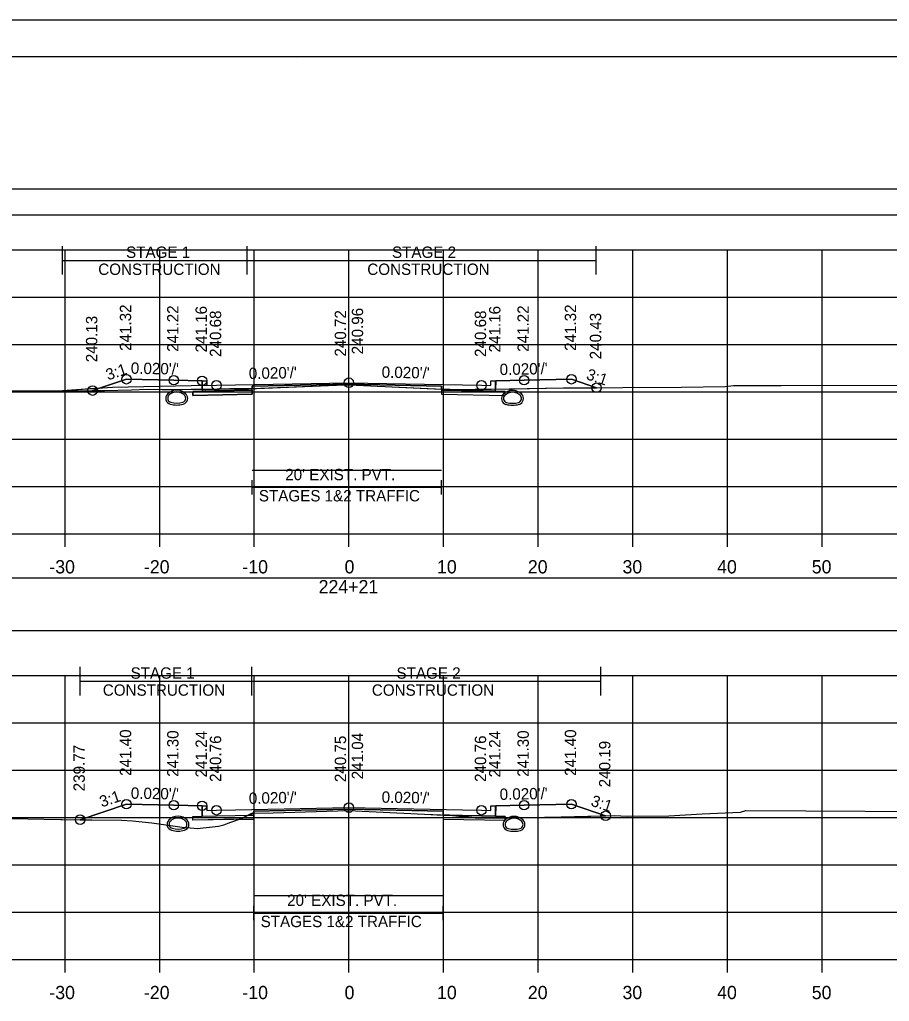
# Model space of a CAD drawing. Extents: x 1369627 to 1374022, y 380035 to 398173.
# Drawn here: x 1372063.7 to 1372155.6, y 385481.8 to 385585.5 of the extents above; entities that cross this region are included whole.
import ezdxf

# ---------------------------------------------------------------- set-up
doc = ezdxf.new("R2010")
doc.units = 0
for name, color, linetype in [('Default', 7, 'Continuous'), ('R_Alt Surface', 7, 'Continuous'), ('R_Axis', 7, 'Continuous'), ('R_Axis Annot', 7, 'Continuous'), ('R_Border', 7, 'Continuous'), ('R_Drive', 7, 'Continuous'), ('R_Exist Surface', 7, 'Continuous'), ('R_Fin Surface', 7, 'Continuous'), ('R_Grid', 7, 'Continuous'), ('R_MOT', 7, 'Continuous'), ('R_No Plot', 7, 'Continuous'), ('R_Water', 7, 'Continuous'), ('R_Xsect Elev', 7, 'Continuous'), ('R_Xsect Slope', 7, 'Continuous'), ('T_Vehicle Path Lt Minor', 7, 'Continuous'), ('T_Vehicle Path Rt', 7, 'Continuous')]:
    doc.layers.add(name, color=color, linetype=linetype)

msp = doc.modelspace()

# ---------------------------------------------------------------- linework, layer by layer
at = {"layer": 'Default'}
for p, q in [((1372088.3, 385535.36), (1372088.3, 385536.86)), ((1372108.3, 385535.36), (1372108.3, 385536.86)), ((1372088.3, 385536.11), (1372108.3, 385536.11)), ((1372088.49, 385490.36), (1372088.49, 385491.86)), ((1372108.49, 385490.36), (1372108.49, 385491.86)), ((1372088.49, 385491.11), (1372108.49, 385491.11))]:
    msp.add_line(p, q, dxfattribs=at)
for points in [[(1371948.53, 385564.91), (1372248.53, 385564.91), (1372248.53, 385567.62), (1371948.53, 385567.62)], [(1371948.53, 385520.96), (1372248.53, 385520.96), (1372248.53, 385526.49), (1371948.53, 385526.49)]]:
    msp.add_lwpolyline(points, close=True, dxfattribs=at)
at = {"layer": 'R_Alt Surface'}
for points in [[(1372083.03, 385547.37), (1372083.03, 385546.27), (1372084.53, 385546.3), (1372088.3, 385546.37), (1372088.3, 385546.79), (1372098.53, 385547), (1372108.3, 385546.8), (1372108.3, 385546.38), (1372112.53, 385546.3), (1372114.03, 385546.27), (1372114.03, 385547.37)], [(1372083.03, 385502.45), (1372083.03, 385501.35), (1372084.53, 385501.38), (1372088.49, 385501.46), (1372088.49, 385501.88), (1372098.53, 385502.08), (1372108.49, 385501.88), (1372108.49, 385501.47), (1372112.53, 385501.38), (1372114.03, 385501.35), (1372114.03, 385502.45)]]:
    msp.add_lwpolyline(points, dxfattribs=at)
for points in [[(1372082.03, 385546.25), (1372083.03, 385546.27), (1372084.53, 385546.3), (1372088.3, 385546.37), (1372088.3, 385545.96), (1372082.03, 385545.83)], [(1372115.03, 385546.25), (1372114.03, 385546.27), (1372112.53, 385546.3), (1372108.3, 385546.38), (1372108.3, 385545.97), (1372115.03, 385545.83)], [(1372082.03, 385501.33), (1372083.03, 385501.35), (1372084.53, 385501.38), (1372088.49, 385501.46), (1372088.49, 385501.05), (1372082.03, 385500.92)], [(1372115.03, 385501.33), (1372114.03, 385501.35), (1372112.53, 385501.38), (1372108.49, 385501.47), (1372108.49, 385501.05), (1372115.03, 385500.92)]]:
    msp.add_lwpolyline(points, close=True, dxfattribs=at)
at = {"layer": 'R_Axis'}
for p, q in [((1371948.53, 385531.21), (1372248.53, 385531.21)), ((1372068.53, 385529.81), (1372068.53, 385531.21)), ((1372078.53, 385529.81), (1372078.53, 385531.21)), ((1372088.53, 385529.81), (1372088.53, 385531.21)), ((1372098.53, 385529.81), (1372098.53, 385531.21)), ((1372108.53, 385529.81), (1372108.53, 385531.21)), ((1372118.53, 385529.81), (1372118.53, 385531.21)), ((1372128.53, 385529.81), (1372128.53, 385531.21)), ((1372138.53, 385529.81), (1372138.53, 385531.21)), ((1372148.53, 385529.81), (1372148.53, 385531.21)), ((1371948.53, 385486.21), (1372248.53, 385486.21)), ((1372068.53, 385484.81), (1372068.53, 385486.21)), ((1372078.53, 385484.81), (1372078.53, 385486.21)), ((1372088.53, 385484.81), (1372088.53, 385486.21)), ((1372098.53, 385484.81), (1372098.53, 385486.21)), ((1372108.53, 385484.81), (1372108.53, 385486.21)), ((1372118.53, 385484.81), (1372118.53, 385486.21)), ((1372128.53, 385484.81), (1372128.53, 385486.21)), ((1372138.53, 385484.81), (1372138.53, 385486.21)), ((1372148.53, 385484.81), (1372148.53, 385486.21))]:
    msp.add_line(p, q, dxfattribs=at)
at = {"layer": 'R_Border'}
for p, q in [((1371940.53, 385581.65), (1372256.71, 385581.65)), ((1372093.05, 385581.39), (1372093.05, 385581.39)), ((1372093.05, 385581.39), (1372093.05, 385581.39))]:
    msp.add_line(p, q, dxfattribs=at)
at = {"layer": 'R_Drive'}
for p, q in [((1372083.53, 385546.87), (1372073.53, 385546.67)), ((1372073.53, 385546.67), (1372068.27, 385546.32))]:
    msp.add_line(p, q, dxfattribs=at)
at = {"layer": 'R_Exist Surface'}
for points in [[(1372056.55, 385546.36), (1372065.73, 385546.31), (1372072.7, 385546.34), (1372075.55, 385546.41), (1372077.22, 385546.47), (1372078.78, 385546.44), (1372080.39, 385546.45), (1372081.81, 385546.48), (1372082.02, 385546.48), (1372083.41, 385546.46), (1372084.59, 385546.47), (1372085.94, 385546.51), (1372086.6, 385546.52), (1372087.25, 385546.53), (1372087.81, 385546.53), (1372087.91, 385546.53), (1372098.06, 385546.93), (1372098.3, 385546.94), (1372098.54, 385546.93), (1372109.19, 385546.46), (1372109.73, 385546.41), (1372121.19, 385546.62), (1372133.66, 385546.7), (1372138.28, 385546.76), (1372139.18, 385546.88), (1372144.21, 385546.86), (1372171.82, 385546.89)], [(1372062.83, 385501.1), (1372068.1, 385501.01), (1372068.23, 385501), (1372074.49, 385500.92), (1372075.67, 385500.84), (1372077.71, 385500.64), (1372080.91, 385500.17), (1372082.16, 385500.08), (1372082.48, 385500.05), (1372084.13, 385500.21), (1372084.76, 385500.31), (1372085.3, 385500.44), (1372086.05, 385500.7), (1372087.17, 385501.1), (1372088.1, 385501.57), (1372088.34, 385501.65), (1372088.37, 385501.65), (1372090.53, 385501.72), (1372098.49, 385501.96), (1372106.5, 385501.56), (1372109.16, 385501.44), (1372110.16, 385501.35), (1372112.21, 385501.14), (1372115.72, 385501.16), (1372120.97, 385501.28), (1372126.58, 385501.43), (1372127.92, 385501.36), (1372132.32, 385501.4), (1372135.85, 385501.61), (1372139.92, 385501.79), (1372140.48, 385501.94), (1372159.47, 385501.86)]]:
    msp.add_lwpolyline(points, dxfattribs=at)
at = {"layer": 'R_Fin Surface'}
for points in [[(1372071.44, 385546.33), (1372075.02, 385547.53), (1372080.02, 385547.43), (1372083.02, 385547.37), (1372083.52, 385547.37), (1372083.53, 385546.87), (1372084.53, 385546.89), (1372086.53, 385546.93), (1372098.53, 385547.17), (1372110.53, 385546.93), (1372112.53, 385546.89), (1372113.53, 385546.87), (1372113.54, 385547.37), (1372114.04, 385547.37), (1372117.04, 385547.43), (1372122.04, 385547.53), (1372124.69, 385546.64)], [(1372070.12, 385500.98), (1372075.02, 385502.61), (1372080.02, 385502.51), (1372083.02, 385502.45), (1372083.52, 385502.45), (1372083.53, 385501.95), (1372084.53, 385501.97), (1372086.53, 385502.01), (1372098.53, 385502.25), (1372110.53, 385502.01), (1372112.53, 385501.97), (1372113.53, 385501.95), (1372113.54, 385502.45), (1372114.04, 385502.45), (1372117.04, 385502.51), (1372122.04, 385502.61), (1372125.66, 385501.4)]]:
    msp.add_lwpolyline(points, dxfattribs=at)
at = {"layer": 'R_Grid'}
for p, q in [((1371948.53, 385561.21), (1372248.53, 385561.21)), ((1372068.53, 385531.21), (1372068.53, 385561.21)), ((1372078.53, 385531.21), (1372078.53, 385561.21)), ((1372088.53, 385531.21), (1372088.53, 385561.21)), ((1372098.53, 385531.21), (1372098.53, 385561.21)), ((1372108.53, 385531.21), (1372108.53, 385561.21)), ((1372118.53, 385531.21), (1372118.53, 385561.21)), ((1372128.53, 385531.21), (1372128.53, 385561.21)), ((1372138.53, 385531.21), (1372138.53, 385561.21)), ((1372148.53, 385531.21), (1372148.53, 385561.21)), ((1371948.53, 385556.21), (1372248.53, 385556.21)), ((1371948.53, 385556.21), (1372248.53, 385556.21)), ((1371948.53, 385551.21), (1372248.53, 385551.21)), ((1371948.53, 385546.21), (1372248.53, 385546.21)), ((1371948.53, 385541.21), (1372248.53, 385541.21)), ((1371948.53, 385536.21), (1372248.53, 385536.21)), ((1371948.53, 385531.21), (1372248.53, 385531.21)), ((1371948.53, 385516.21), (1372248.53, 385516.21)), ((1372068.53, 385486.21), (1372068.53, 385516.21)), ((1372078.53, 385486.21), (1372078.53, 385516.21)), ((1372088.53, 385486.21), (1372088.53, 385516.21)), ((1372098.53, 385486.21), (1372098.53, 385516.21)), ((1372108.53, 385486.21), (1372108.53, 385516.21)), ((1372118.53, 385486.21), (1372118.53, 385516.21)), ((1372128.53, 385486.21), (1372128.53, 385516.21)), ((1372138.53, 385486.21), (1372138.53, 385516.21)), ((1372148.53, 385486.21), (1372148.53, 385516.21)), ((1371948.53, 385511.21), (1372248.53, 385511.21)), ((1371948.53, 385506.21), (1372248.53, 385506.21)), ((1371948.53, 385501.21), (1372248.53, 385501.21)), ((1371948.53, 385496.21), (1372248.53, 385496.21)), ((1371948.53, 385491.21), (1372248.53, 385491.21)), ((1371948.53, 385486.21), (1372248.53, 385486.21))]:
    msp.add_line(p, q, dxfattribs=at)
at = {"layer": 'R_MOT'}
for p, q in [((1372068.27, 385558.6), (1372068.27, 385561.6)), ((1372087.79, 385558.6), (1372087.79, 385561.6)), ((1372124.66, 385558.6), (1372124.66, 385561.6)), ((1372068.27, 385560.1), (1372124.66, 385560.1)), ((1372070.12, 385514.12), (1372070.12, 385517.12)), ((1372088.28, 385514.12), (1372088.28, 385517.12)), ((1372125.14, 385514.12), (1372125.14, 385517.12)), ((1372070.12, 385515.62), (1372125.14, 385515.62))]:
    msp.add_line(p, q, dxfattribs=at)
at = {"layer": 'R_No Plot'}
msp.add_line((1371928.13, 385585.54), (1372261.46, 385585.54), dxfattribs=at)
for points in [[(1371928.12, 385585.54), (1372261.46, 385585.54), (1372261.46, 385372.21), (1371928.12, 385372.21)], [(1372174.45, 385581.65), (1372194.07, 385581.65), (1372194.07, 385571.77), (1372210.18, 385571.77), (1372233.38, 385571.77), (1372233.38, 385539.1), (1372256.59, 385539.1), (1372256.71, 385376.19), (1371940.53, 385376.19), (1371940.53, 385581.65)]]:
    msp.add_lwpolyline(points, close=True, dxfattribs=at)
for points in [[(1372088.3, 385537.94), (1372108.3, 385537.94)], [(1372088.49, 385492.96), (1372108.49, 385492.96)]]:
    msp.add_lwpolyline(points, dxfattribs=at)
for centre in [(1372075.02, 385547.53), (1372080.02, 385547.43), (1372083.02, 385547.37), (1372117.04, 385547.43), (1372122.04, 385547.53), (1372071.44, 385546.33), (1372084.53, 385546.89), (1372098.53, 385547.17), (1372112.53, 385546.89), (1372124.69, 385546.64), (1372075.02, 385502.61), (1372122.04, 385502.61), (1372080.02, 385502.51), (1372083.02, 385502.45), (1372084.53, 385501.97), (1372098.53, 385502.25), (1372112.53, 385501.97), (1372117.04, 385502.51), (1372070.12, 385500.98), (1372125.66, 385501.4)]:
    msp.add_circle(centre, 0.5, dxfattribs=at)
at = {"layer": 'R_Water'}
for centre, radius, start, end in [((1372079.82, 385545.52), 0.646, 136.3515, 253.9529), ((1372080.33, 385545.04), 1.35, 43.6485, 136.3515), ((1372079.82, 385545.52), 0.438, 136.3515, 253.9529), ((1372080.33, 385545.04), 1.15, 43.6485, 136.3515), ((1372080.85, 385545.52), 0.438, 286.0471, 43.6485), ((1372080.85, 385545.52), 0.646, 286.0471, 43.6485), ((1372115.3, 385545.5), 0.646, 136.3515, 253.9529), ((1372115.82, 385545.01), 1.35, 43.6485, 136.3515), ((1372115.3, 385545.5), 0.438, 136.3515, 253.9529), ((1372115.82, 385545.01), 1.15, 43.6485, 136.3515), ((1372116.33, 385545.5), 0.438, 286.0471, 43.6485), ((1372116.33, 385545.5), 0.646, 286.0471, 43.6485), ((1372080.33, 385547.31), 2.5, 253.9529, 286.0471), ((1372080.33, 385547.31), 2.29, 253.9529, 286.0471), ((1372115.82, 385547.29), 2.5, 253.9529, 286.0471), ((1372115.82, 385547.29), 2.29, 253.9529, 286.0471), ((1372080.47, 385500), 1.35, 43.6485, 136.3515), ((1372080.47, 385500), 1.15, 43.6485, 136.3515), ((1372115.98, 385499.98), 1.35, 43.6485, 136.3515), ((1372115.98, 385499.98), 1.15, 43.6485, 136.3515), ((1372079.96, 385500.49), 0.646, 136.3515, 253.9529), ((1372079.96, 385500.49), 0.438, 136.3515, 253.9529), ((1372080.47, 385502.27), 2.29, 253.9529, 286.0471), ((1372080.98, 385500.49), 0.438, 286.0471, 43.6485), ((1372080.98, 385500.49), 0.646, 286.0471, 43.6485), ((1372115.47, 385500.47), 0.646, 136.3515, 253.9529), ((1372115.47, 385500.47), 0.438, 136.3515, 253.9529), ((1372115.98, 385502.25), 2.29, 253.9529, 286.0471), ((1372116.49, 385500.47), 0.438, 286.0471, 43.6485), ((1372116.49, 385500.47), 0.646, 286.0471, 43.6485), ((1372080.47, 385502.27), 2.5, 253.9529, 286.0471), ((1372115.98, 385502.25), 2.5, 253.9529, 286.0471)]:
    msp.add_arc(centre, radius, start, end, dxfattribs=at)
at = {"layer": 'R_Xsect Elev'}
for p, q in [((1372098.53, 385546.93), (1372098.53, 385556.93)), ((1372098.53, 385501.95), (1372098.53, 385511.95))]:
    msp.add_line(p, q, dxfattribs=at)
at = {"layer": 'T_Vehicle Path Lt Minor'}
for p, q in [((1372072.17, 385546.58), (1372068.27, 385546.32)), ((1372068.27, 385546.32), (1372071.44, 385546.33)), ((1372071.44, 385546.33), (1372072.17, 385546.58))]:
    msp.add_line(p, q, dxfattribs=at)
at = {"layer": 'T_Vehicle Path Rt'}
for p, q in [((1372083.03, 385546.47), (1372083.03, 385547.37)), ((1372108.3, 385546.5), (1372108.3, 385546.8)), ((1372114.04, 385547.37), (1372114.03, 385546.49)), ((1372083.03, 385546.47), (1372083.03, 385546.27)), ((1372084.53, 385546.3), (1372083.03, 385546.27)), ((1372083.03, 385546.27), (1372084.53, 385546.3)), ((1372088.3, 385546.37), (1372084.53, 385546.3)), ((1372084.53, 385546.3), (1372088.3, 385546.37)), ((1372088.3, 385546.54), (1372087.91, 385546.53)), ((1372088.3, 385546.37), (1372088.3, 385546.54)), ((1372108.3, 385546.5), (1372108.3, 385546.38)), ((1372112.53, 385546.3), (1372108.3, 385546.38)), ((1372108.3, 385546.38), (1372112.53, 385546.3)), ((1372112.53, 385546.3), (1372114.03, 385546.27)), ((1372114.03, 385546.49), (1372121.19, 385546.62)), ((1372114.03, 385546.27), (1372114.03, 385546.49)), ((1372121.19, 385546.62), (1372124.69, 385546.64)), ((1372083.03, 385501.35), (1372083.03, 385502.45)), ((1372114.04, 385502.45), (1372114.03, 385501.35)), ((1372086.94, 385501.02), (1372082.03, 385500.92)), ((1372086.94, 385501.02), (1372088.49, 385501.05)), ((1372087.87, 385501.45), (1372088.49, 385501.46)), ((1372088.49, 385501.46), (1372088.49, 385501.65)), ((1372108.49, 385501.47), (1372108.49, 385501.88)), ((1372108.68, 385501.46), (1372108.49, 385501.47)), ((1372115.03, 385501.16), (1372115.72, 385501.16))]:
    msp.add_line(p, q, dxfattribs=at)
for points in [[(1372083.03, 385547.37), (1372083.02, 385547.37), (1372080.02, 385547.43), (1372075.02, 385547.53), (1372071.44, 385546.33)], [(1372108.3, 385546.8), (1372098.53, 385547), (1372088.3, 385546.79), (1372088.3, 385546.54)], [(1372088.3, 385546.54), (1372098.06, 385546.93), (1372098.3, 385546.94), (1372098.54, 385546.93), (1372108.3, 385546.5)], [(1372124.69, 385546.64), (1372122.04, 385547.53), (1372117.04, 385547.43), (1372114.04, 385547.37)], [(1372071.44, 385546.33), (1372072.7, 385546.34), (1372075.55, 385546.41), (1372077.22, 385546.47), (1372078.78, 385546.44), (1372080.39, 385546.45), (1372081.81, 385546.48), (1372082.02, 385546.48), (1372083.03, 385546.47)], [(1372083.03, 385546.27), (1372082.03, 385546.25), (1372082.03, 385545.83), (1372088.3, 385545.96), (1372088.3, 385546.37)], [(1372087.91, 385546.53), (1372087.81, 385546.53), (1372087.25, 385546.53), (1372086.6, 385546.52), (1372085.94, 385546.51), (1372084.59, 385546.47), (1372083.41, 385546.46), (1372083.03, 385546.47)], [(1372083.03, 385546.47), (1372083.03, 385546.47)], [(1372114.03, 385546.49), (1372109.73, 385546.41), (1372109.19, 385546.46), (1372108.3, 385546.5)], [(1372108.3, 385546.38), (1372108.3, 385545.97), (1372115.03, 385545.83), (1372115.03, 385546.25), (1372114.03, 385546.27), (1372112.53, 385546.3)], [(1372083.03, 385502.45), (1372083.02, 385502.45), (1372080.02, 385502.51), (1372075.02, 385502.61), (1372070.12, 385500.98)], [(1372108.49, 385501.88), (1372098.53, 385502.08), (1372088.49, 385501.88), (1372088.49, 385501.65)], [(1372125.66, 385501.4), (1372122.04, 385502.61), (1372117.04, 385502.51), (1372114.04, 385502.45)], [(1372070.12, 385500.98), (1372074.49, 385500.92), (1372075.67, 385500.84), (1372077.71, 385500.64), (1372080.91, 385500.17), (1372082.16, 385500.08), (1372082.48, 385500.05), (1372084.13, 385500.21), (1372084.76, 385500.31), (1372085.3, 385500.44), (1372086.05, 385500.7), (1372086.94, 385501.02)], [(1372082.03, 385500.92), (1372082.03, 385501.33), (1372083.03, 385501.35)], [(1372087.87, 385501.45), (1372087.17, 385501.1), (1372086.94, 385501.02)], [(1372088.49, 385501.65), (1372088.37, 385501.65), (1372088.34, 385501.65), (1372088.1, 385501.57), (1372087.87, 385501.45)], [(1372088.49, 385501.05), (1372088.49, 385501.46), (1372087.87, 385501.45)], [(1372088.49, 385501.65), (1372090.53, 385501.72), (1372098.49, 385501.96), (1372106.5, 385501.56), (1372108.49, 385501.47)], [(1372108.49, 385501.47), (1372108.49, 385501.05), (1372115.03, 385500.92), (1372115.03, 385501.16)], [(1372115.03, 385501.16), (1372112.21, 385501.14), (1372110.16, 385501.35), (1372109.16, 385501.44), (1372108.68, 385501.46)], [(1372114.03, 385501.35), (1372115.03, 385501.33), (1372115.03, 385501.16)], [(1372115.72, 385501.16), (1372120.97, 385501.28), (1372125.66, 385501.4)]]:
    msp.add_lwpolyline(points, dxfattribs=at)

# ---------------------------------------------------------------- texts
at = {"layer": 'R_Axis Annot'}
for s, height, p in [("20' EXIST. PVT.", 1.2, (1372091.8, 385536.86)), ('STAGES 1&2 TRAFFIC', 1.2, (1372089.01, 385534.62)), ('-30', 1.4, (1372066.87, 385527.01)), ('-20', 1.4, (1372076.87, 385527.01)), ('-10', 1.4, (1372087.27, 385527.01)), ('0', 1.4, (1372098.07, 385527.01)), ('10', 1.4, (1372107.84, 385527.01)), ('20', 1.4, (1372117.44, 385527.01)), ('30', 1.4, (1372127.44, 385527.01)), ('40', 1.4, (1372137.44, 385527.01)), ('50', 1.4, (1372147.44, 385527.01)), ('224+21', 1.4, (1372095.33, 385524.91)), ("20' EXIST. PVT.", 1.2, (1372092, 385491.86)), ('STAGES 1&2 TRAFFIC', 1.2, (1372089.2, 385489.62)), ('-30', 1.4, (1372066.87, 385482.01)), ('-20', 1.4, (1372076.87, 385482.01)), ('-10', 1.4, (1372087.27, 385482.01)), ('0', 1.4, (1372098.07, 385482.01)), ('10', 1.4, (1372107.84, 385482.01)), ('20', 1.4, (1372117.44, 385482.01)), ('30', 1.4, (1372127.44, 385482.01)), ('40', 1.4, (1372137.44, 385482.01)), ('50', 1.4, (1372147.44, 385482.01))]:
    msp.add_text(s, height=height, dxfattribs=at).set_placement(p)
at = {"layer": 'R_MOT'}
for s, p in [('STAGE 1', (1372074.98, 385560.36)), ('STAGE 2', (1372103.08, 385560.36)), ('CONSTRUCTION', (1372072.04, 385558.56)), ('CONSTRUCTION', (1372100.47, 385558.56)), ('STAGE 1', (1372075.46, 385515.88)), ('STAGE 2', (1372103.56, 385515.88)), ('CONSTRUCTION', (1372072.52, 385514.08)), ('CONSTRUCTION', (1372100.95, 385514.08))]:
    msp.add_text(s, height=1.2, dxfattribs=at).set_placement(p)
at = {"layer": 'R_Xsect Elev'}
for s, p in [('241.32', (1372075.52, 385550.53)), ('241.22', (1372080.52, 385550.43)), ('241.16', (1372083.52, 385550.37)), ('240.96', (1372100.03, 385550.17)), ('241.16', (1372114.54, 385550.37)), ('241.22', (1372117.54, 385550.43)), ('241.32', (1372122.54, 385550.53)), ('240.13', (1372071.94, 385549.33)), ('240.68', (1372085.03, 385549.89)), ('240.72', (1372098.23, 385549.93)), ('240.68', (1372113.03, 385549.89)), ('240.43', (1372125.19, 385549.64)), ('241.40', (1372075.52, 385505.61)), ('241.30', (1372080.52, 385505.51)), ('241.30', (1372117.54, 385505.51)), ('241.40', (1372122.54, 385505.61)), ('241.24', (1372083.52, 385505.45)), ('240.76', (1372085.03, 385504.97)), ('240.75', (1372098.23, 385504.95)), ('241.04', (1372100.03, 385505.25)), ('240.76', (1372113.03, 385504.97)), ('241.24', (1372114.54, 385505.45)), ('239.77', (1372070.62, 385503.98)), ('240.19', (1372126.16, 385504.4))]:
    msp.add_text(s, height=1.2, rotation=90, dxfattribs=at).set_placement(p)
at = {"layer": 'R_Xsect Slope'}
for s, rotation, p in [('3:1', 18.4332, (1372073.07, 385547.4)), ("0.020'/'", 358.8542, (1372075.47, 385548.12)), ("0.020'/'", 1.1458, (1372087.96, 385547.55)), ("0.020'/'", 358.8542, (1372101.98, 385547.7)), ("0.020'/'", 1.1458, (1372114.47, 385547.97)), ('3:1', 341.5668, (1372123.52, 385547.56)), ("0.020'/'", 358.8542, (1372075.47, 385503.2)), ("0.020'/'", 1.1458, (1372114.47, 385503.06)), ('3:1', 18.4332, (1372072.41, 385502.27)), ("0.020'/'", 1.1458, (1372087.96, 385502.64)), ("0.020'/'", 358.8542, (1372101.98, 385502.78)), ('3:1', 341.5668, (1372124.01, 385502.48))]:
    msp.add_text(s, height=1.2, rotation=rotation, dxfattribs=at).set_placement(p)

doc.saveas('drawing.dxf')
